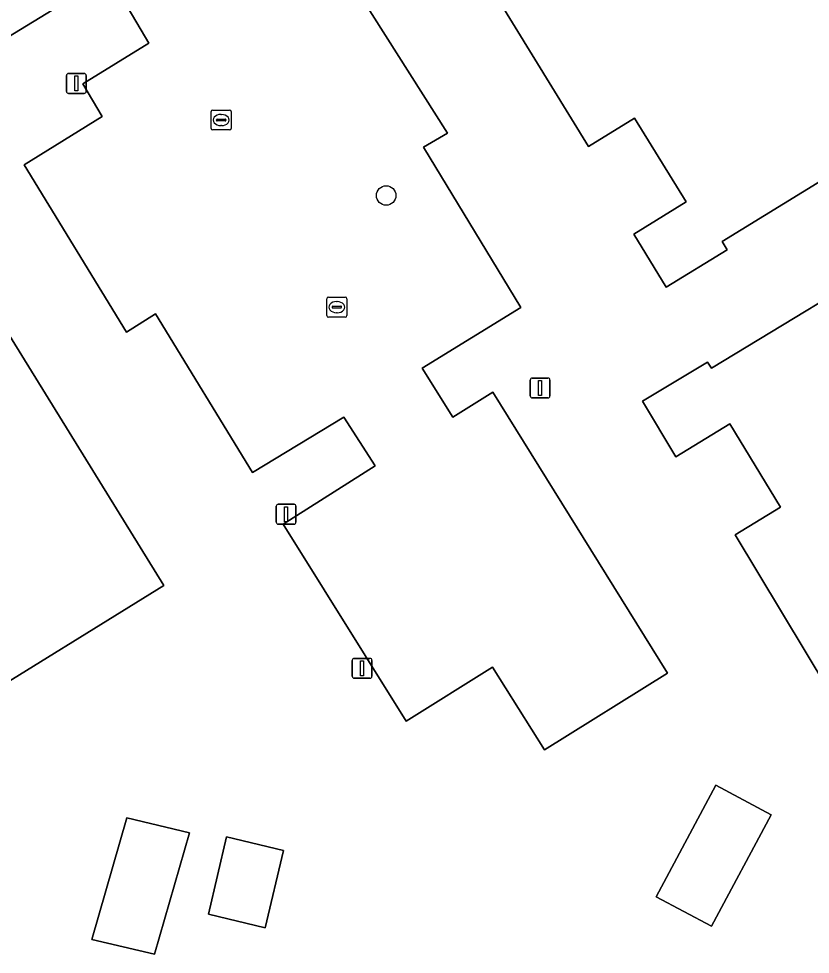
# Model space of a CAD drawing. Extents: x 159888 to 160761, y 384031 to 384750.
# Drawn here: x 160264.55 to 160304.33, y 384512.03 to 384559.06 of the extents above; entities that cross this region are included whole.
import ezdxf

# ---------------------------------------------------------------- set-up
doc = ezdxf.new("R2010")
doc.units = 0
for name, color, linetype in [('IMGEO_Boom', 7, 'Continuous'), ('IMGEO_Erf', 7, 'Continuous'), ('IMGEO_Kolk', 7, 'Continuous'), ('IMGEO_Lichtmast', 7, 'Continuous'), ('IMGEO_Pand', 7, 'Continuous'), ('IMGEO_Parkeervlak_open', 7, 'Continuous'), ('IMGEO_Voetpad_open', 7, 'Continuous')]:
    doc.layers.add(name, color=color, linetype=linetype)

msp = doc.modelspace()

# ---------------------------------------------------------------- linework, layer by layer
at = {"layer": 'IMGEO_Boom'}
msp.add_circle((160283.012, 384550.169), 0.489, dxfattribs=at)
at = {"layer": 'IMGEO_Erf'}
for points in [[(160299.892, 384547.862), (160300.147, 384547.445), (160297.088, 384545.568), (160295.453, 384548.232), (160298.084, 384549.847), (160295.495, 384554.064), (160293.177, 384552.642), (160284.96, 384566.032), (160295.094, 384572.251), (160294.812, 384572.71), (160297.969, 384574.647), (160299.647, 384571.912), (160296.946, 384570.255), (160299.536, 384566.035), (160301.897, 384567.484), (160310.096, 384554.123)], [(160261.379, 384548.586), (160258.666, 384546.908), (160261.281, 384542.677), (160263.5, 384544.049), (160271.839, 384530.56), (160261.756, 384524.327), (160261.771, 384523.824), (160258.75, 384521.956), (160257.008, 384524.774), (160259.785, 384526.491), (160257.124, 384530.796), (160254.8, 384529.359), (160246.494, 384542.793), (160256.706, 384549.107), (160256.499, 384549.441), (160259.647, 384551.387)], [(160300.549, 384533.105), (160302.837, 384534.507), (160300.292, 384538.691), (160297.566, 384537.04), (160295.896, 384539.826), (160299.162, 384541.799), (160299.367, 384541.498), (160309.43, 384547.594), (160317.696, 384533.926), (160315.397, 384532.543), (160319.261, 384526.125), (160321.561, 384527.509), (160321.722, 384527.244), (160308.782, 384519.432)], [(160296.579, 384514.92), (160299.574, 384520.523), (160302.354, 384519.037), (160299.359, 384513.434)], [(160271.366, 384512.026), (160268.22, 384512.767), (160269.979, 384518.879), (160273.125, 384518.138)], [(160274.077, 384514.036), (160274.992, 384517.923), (160277.852, 384517.249), (160276.937, 384513.363)]]:
    msp.add_lwpolyline(points, close=True, dxfattribs=at)
for points in [[(160279.866, 384563.148), (160286.09, 384553.303), (160284.888, 384552.592), (160289.789, 384544.541), (160284.823, 384541.493), (160286.368, 384539.021), (160288.381, 384540.286), (160297.145, 384526.156), (160290.963, 384522.3), (160288.36, 384526.459), (160284.02, 384523.752), (160277.835, 384533.655), (160282.453, 384536.577), (160280.889, 384539.035), (160276.292, 384536.254), (160271.421, 384544.218), (160269.958, 384543.293), (160264.819, 384551.71), (160268.742, 384554.135), (160267.773, 384555.779), (160271.088, 384557.829), (160269.174, 384561.079)], [(160268.727, 384561.037), (160236.781, 384541.5)]]:
    msp.add_lwpolyline(points, dxfattribs=at)
at = {"layer": 'IMGEO_Kolk'}
for p, q in [((160274.221, 384553.538), (160274.221, 384554.39)), ((160274.296, 384554.464), (160275.148, 384554.464)), ((160274.709, 384554.244), (160274.734, 384554.244)), ((160275.222, 384554.39), (160275.222, 384553.538)), ((160274.48, 384553.958), (160274.48, 384553.97)), ((160274.918, 384553.921), (160274.52, 384553.921)), ((160274.523, 384554.007), (160274.921, 384554.007)), ((160274.732, 384553.684), (160274.707, 384553.684)), ((160274.964, 384553.97), (160274.964, 384553.958)), ((160275.148, 384553.464), (160274.296, 384553.464)), ((160280.033, 384544.131), (160280.033, 384544.983)), ((160280.108, 384545.057), (160280.96, 384545.057)), ((160280.521, 384544.837), (160280.546, 384544.837)), ((160281.034, 384544.983), (160281.034, 384544.131)), ((160280.292, 384544.551), (160280.292, 384544.563)), ((160280.73, 384544.514), (160280.332, 384544.514)), ((160280.335, 384544.6), (160280.733, 384544.6)), ((160280.544, 384544.277), (160280.519, 384544.277)), ((160280.776, 384544.563), (160280.776, 384544.551)), ((160280.96, 384544.057), (160280.108, 384544.057))]:
    msp.add_line(p, q, dxfattribs=at)
for points in [[(160274.221, 384553.538), (160274.221, 384554.39)], [(160274.296, 384554.464), (160275.148, 384554.464)], [(160275.222, 384554.39), (160275.222, 384553.538)], [(160275.148, 384553.464), (160274.296, 384553.464)], [(160280.033, 384544.131), (160280.033, 384544.983)], [(160280.108, 384545.057), (160280.96, 384545.057)], [(160281.034, 384544.983), (160281.034, 384544.131)], [(160280.96, 384544.057), (160280.108, 384544.057)]]:
    msp.add_lwpolyline(points, dxfattribs=at)
for centre, radius, start, end in [((160274.298, 384554.388), 0.0765, 91.552, 178.448), ((160274.298, 384554.388), 0.0765, 91.552, 178.448), ((160275.146, 384554.388), 0.0765, 1.552, 88.448), ((160275.146, 384554.388), 0.0765, 1.552, 88.448), ((160274.52, 384553.967), 0.0403, 85.8775, 175.7526), ((160274.517, 384553.957), 0.0366, 178.938, 274.7102), ((160274.921, 384553.964), 0.043, 264.8664, 352.4533), ((160274.925, 384553.969), 0.0386, 1.7309, 96.639), ((160274.298, 384553.54), 0.0765, 181.552, 268.448), ((160274.298, 384553.54), 0.0765, 181.552, 268.448), ((160275.146, 384553.54), 0.0765, 271.552, 358.448), ((160275.146, 384553.54), 0.0765, 271.552, 358.448), ((160280.11, 384544.981), 0.0765, 91.552, 178.448), ((160280.11, 384544.981), 0.0765, 91.552, 178.448), ((160280.958, 384544.981), 0.0765, 1.552, 88.448), ((160280.958, 384544.981), 0.0765, 1.552, 88.448), ((160280.332, 384544.56), 0.0403, 85.8775, 175.7526), ((160280.329, 384544.55), 0.0366, 178.938, 274.7102), ((160280.733, 384544.557), 0.043, 264.8664, 352.4533), ((160280.737, 384544.562), 0.0386, 1.7309, 96.639), ((160280.11, 384544.133), 0.0765, 181.552, 268.448), ((160280.11, 384544.133), 0.0765, 181.552, 268.448), ((160280.958, 384544.133), 0.0765, 271.552, 358.448), ((160280.958, 384544.133), 0.0765, 271.552, 358.448)]:
    msp.add_arc(centre, radius, start, end, dxfattribs=at)
for centre, major_axis, ratio, start_param, end_param in [((160274.708, 384553.964), (-0.387, 0.002), 0.722429, 4.712389, 7.853982), ((160274.733, 384553.964), (-0.39, 0.002), 0.717154, 1.570796, 4.712389), ((160280.52, 384544.557), (-0.387, 0.002), 0.722429, 4.712389, 7.853982), ((160280.545, 384544.557), (-0.39, 0.002), 0.717154, 1.570796, 4.712389)]:
    msp.add_ellipse(centre, major_axis=major_axis, ratio=ratio, start_param=start_param, end_param=end_param, dxfattribs=at)
at = {"layer": 'IMGEO_Lichtmast'}
for p, q in [((160266.949, 384555.404), (160266.949, 384556.204)), ((160266.949, 384556.204), (160266.949, 384555.404)), ((160267.049, 384556.304), (160267.839, 384556.304)), ((160267.839, 384556.304), (160267.049, 384556.304)), ((160267.939, 384556.204), (160267.939, 384555.404)), ((160267.939, 384555.404), (160267.939, 384556.204)), ((160267.839, 384555.304), (160267.049, 384555.304)), ((160267.049, 384555.304), (160267.839, 384555.304)), ((160290.355, 384540.995), (160291.145, 384540.995)), ((160291.145, 384540.995), (160290.355, 384540.995)), ((160290.255, 384540.095), (160290.255, 384540.895)), ((160290.255, 384540.895), (160290.255, 384540.095)), ((160291.245, 384540.895), (160291.245, 384540.095)), ((160291.245, 384540.095), (160291.245, 384540.895)), ((160291.145, 384539.995), (160290.355, 384539.995)), ((160290.355, 384539.995), (160291.145, 384539.995)), ((160277.492, 384533.746), (160277.492, 384534.546)), ((160277.492, 384534.546), (160277.492, 384533.746)), ((160277.592, 384534.646), (160278.382, 384534.646)), ((160278.382, 384534.646), (160277.592, 384534.646)), ((160278.482, 384534.546), (160278.482, 384533.746)), ((160278.482, 384533.746), (160278.482, 384534.546)), ((160278.382, 384533.646), (160277.592, 384533.646)), ((160277.592, 384533.646), (160278.382, 384533.646)), ((160281.41, 384526.903), (160282.2, 384526.903)), ((160282.2, 384526.903), (160281.41, 384526.903)), ((160281.31, 384526.003), (160281.31, 384526.803)), ((160281.31, 384526.803), (160281.31, 384526.003)), ((160282.3, 384526.803), (160282.3, 384526.003)), ((160282.3, 384526.003), (160282.3, 384526.803)), ((160282.2, 384525.903), (160281.41, 384525.903)), ((160281.41, 384525.903), (160282.2, 384525.903))]:
    msp.add_line(p, q, dxfattribs=at)
for points in [[(160267.369, 384556.179), (160267.519, 384556.179), (160267.519, 384555.429), (160267.369, 384555.429), (160267.369, 384556.179)], [(160290.675, 384540.87), (160290.825, 384540.87), (160290.825, 384540.12), (160290.675, 384540.12), (160290.675, 384540.87)], [(160277.912, 384534.521), (160278.062, 384534.521), (160278.062, 384533.771), (160277.912, 384533.771), (160277.912, 384534.521)], [(160281.73, 384526.778), (160281.88, 384526.778), (160281.88, 384526.028), (160281.73, 384526.028), (160281.73, 384526.778)]]:
    msp.add_lwpolyline(points, dxfattribs=at)
for centre, start, end in [((160267.049, 384556.204), 90, 180), ((160267.049, 384556.204), 90, 180), ((160267.839, 384556.204), 0, 90), ((160267.839, 384556.204), 360, 90), ((160267.049, 384555.404), 180, 270), ((160267.049, 384555.404), 180, 270), ((160267.839, 384555.404), 270, 0), ((160267.839, 384555.404), 270, 0), ((160290.355, 384540.895), 90, 180), ((160290.355, 384540.895), 90, 180), ((160291.145, 384540.895), 0, 90), ((160291.145, 384540.895), 360, 90), ((160290.355, 384540.095), 180, 270), ((160290.355, 384540.095), 180, 270), ((160291.145, 384540.095), 270, 0), ((160291.145, 384540.095), 270, 0), ((160277.592, 384534.546), 90, 180), ((160277.592, 384534.546), 90, 180), ((160278.382, 384534.546), 0, 90), ((160278.382, 384534.546), 360, 90), ((160277.592, 384533.746), 180, 270), ((160277.592, 384533.746), 180, 270), ((160278.382, 384533.746), 270, 0), ((160278.382, 384533.746), 270, 0), ((160281.41, 384526.803), 90, 180), ((160281.41, 384526.803), 90, 180), ((160282.2, 384526.803), 0, 90), ((160282.2, 384526.803), 360, 90), ((160281.41, 384526.003), 180, 270), ((160281.41, 384526.003), 180, 270), ((160282.2, 384526.003), 270, 0), ((160282.2, 384526.003), 270, 0)]:
    msp.add_arc(centre, 0.1, start, end, dxfattribs=at)
at = {"layer": 'IMGEO_Pand'}
for points in [[(160297.088, 384545.568), (160300.147, 384547.445), (160299.892, 384547.862), (160310.096, 384554.123), (160301.897, 384567.484), (160299.536, 384566.035), (160296.946, 384570.255), (160299.647, 384571.912), (160297.969, 384574.647), (160294.812, 384572.71), (160295.094, 384572.251), (160284.96, 384566.032), (160293.177, 384552.642), (160295.495, 384554.064), (160298.084, 384549.847), (160295.453, 384548.232)], [(160258.75, 384521.956), (160261.771, 384523.824), (160261.756, 384524.327), (160271.839, 384530.56), (160263.5, 384544.049), (160261.281, 384542.677), (160258.666, 384546.908), (160261.379, 384548.586), (160259.647, 384551.387), (160256.499, 384549.441), (160256.706, 384549.107), (160246.494, 384542.793), (160254.8, 384529.359), (160257.124, 384530.796), (160259.785, 384526.491), (160257.008, 384524.774)], [(160308.782, 384519.432), (160321.722, 384527.244), (160321.561, 384527.509), (160319.261, 384526.125), (160315.397, 384532.543), (160317.696, 384533.926), (160309.43, 384547.594), (160299.367, 384541.498), (160299.162, 384541.799), (160295.896, 384539.826), (160297.566, 384537.04), (160300.292, 384538.691), (160302.837, 384534.507), (160300.549, 384533.105)], [(160296.579, 384514.92), (160299.359, 384513.434), (160302.354, 384519.037), (160299.574, 384520.523)], [(160271.366, 384512.026), (160273.125, 384518.138), (160269.979, 384518.879), (160268.22, 384512.767)], [(160274.077, 384514.036), (160276.937, 384513.363), (160277.852, 384517.249), (160274.992, 384517.923)]]:
    msp.add_lwpolyline(points, close=True, dxfattribs=at)
at = {"layer": 'IMGEO_Parkeervlak_open'}
msp.add_lwpolyline([(160269.174, 384561.079), (160271.088, 384557.829), (160267.773, 384555.779), (160268.742, 384554.135), (160264.819, 384551.71), (160269.958, 384543.293), (160271.421, 384544.218), (160276.292, 384536.254), (160280.889, 384539.035), (160282.453, 384536.577), (160277.835, 384533.655), (160284.02, 384523.752), (160288.36, 384526.459), (160290.963, 384522.3), (160297.145, 384526.156), (160288.381, 384540.286), (160286.368, 384539.021), (160284.823, 384541.493), (160289.789, 384544.541), (160284.888, 384552.592), (160286.09, 384553.303), (160279.866, 384563.148)], dxfattribs=at)
at = {"layer": 'IMGEO_Voetpad_open'}
msp.add_lwpolyline([(160227.946, 384539.569), (160227.432, 384539.255), (160229.051, 384536.475), (160232.217, 384538.441), (160236.88, 384541.336), (160236.781, 384541.5), (160268.727, 384561.037), (160267.235, 384563.57), (160264.233, 384561.732)], dxfattribs=at)

doc.saveas('drawing.dxf')
